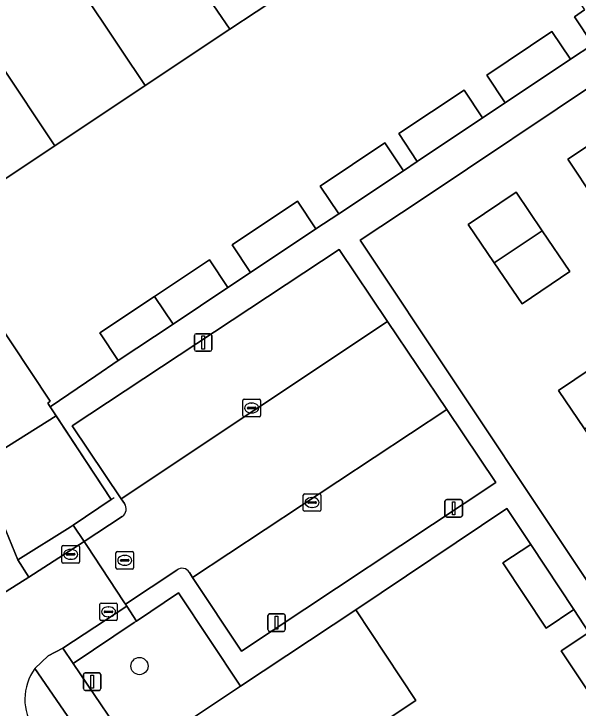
# Model space of a CAD drawing. Extents: x 158352 to 159489, y 383828 to 384603.
# Drawn here: x 158725.52 to 158757.64, y 384335.08 to 384374.6 of the extents above; entities that cross this region are included whole.
import ezdxf

# ---------------------------------------------------------------- set-up
doc = ezdxf.new("R2010")
doc.units = 0
for name, color, linetype in [('IMGEO_Boom', 7, 'Continuous'), ('IMGEO_Erf', 7, 'Continuous'), ('IMGEO_Groenvoorziening', 7, 'Continuous'), ('IMGEO_Hek', 7, 'Continuous'), ('IMGEO_Kolk', 7, 'Continuous'), ('IMGEO_Lichtmast', 7, 'Continuous'), ('IMGEO_Muur', 7, 'Continuous'), ('IMGEO_Pand', 7, 'Continuous'), ('IMGEO_Parkeervlak_open', 7, 'Continuous'), ('IMGEO_Rijbaan_lokaal_open', 7, 'Continuous'), ('IMGEO_Rioolput', 7, 'Continuous'), ('IMGEO_Voetpad_gesloten', 7, 'Continuous'), ('IMGEO_Voetpad_open', 7, 'Continuous')]:
    doc.layers.add(name, color=color, linetype=linetype)

msp = doc.modelspace()

# ---------------------------------------------------------------- linework, layer by layer
at = {"layer": 'IMGEO_Boom'}
msp.add_circle((158732.664, 384337.476), 0.489, dxfattribs=at)
at = {"layer": 'IMGEO_Erf'}
for points in [[(158742.306, 384376.714), (158737.806, 384373.72), (158732.988, 384370.513), (158727.843, 384367.089), (158720.967, 384362.517), (158727.592, 384352.549), (158727.446, 384352.432), (158727.575, 384352.237), (158730.179, 384353.993), (158731.459, 384354.86), (158730.405, 384356.441), (158733.526, 384358.521), (158736.647, 384360.602), (158737.701, 384359.021), (158738.996, 384359.881), (158737.942, 384361.462), (158741.657, 384363.937), (158742.711, 384362.356), (158744.007, 384363.216), (158742.954, 384364.797), (158746.643, 384367.255), (158747.696, 384365.674), (158748.481, 384366.203), (158747.429, 384367.785), (158751.148, 384370.26), (158752.201, 384368.678), (158753.487, 384369.532), (158752.432, 384371.112), (158756.146, 384373.592), (158757.201, 384372.012), (158758.483, 384372.862), (158757.425, 384374.44), (158757.998, 384374.824)], [(158759.016, 384370.924), (158748.765, 384364.047), (158745.221, 384361.719), (158756.206, 384345.242), (158763.113, 384334.884)], [(158758.593, 384364.018), (158757.051, 384366.326), (158760.534, 384368.651)], [(158759.144, 384334.64), (158756.675, 384338.335), (158758.255, 384339.391), (158757.396, 384340.69), (158755.811, 384339.642), (158753.357, 384343.35), (158754.941, 384344.399), (158753.588, 384346.445), (158744.975, 384340.685), (158748.402, 384335.525), (158746.317, 384334.13), (158746.477, 384333.891), (158746.627, 384333.666), (158749.65, 384329.141), (158749.797, 384328.921), (158749.988, 384328.636), (158752.651, 384324.65), (158752.799, 384324.429), (158755.986, 384319.66), (158756.125, 384319.452), (158759.321, 384314.671)]]:
    msp.add_lwpolyline(points, dxfattribs=at)
for points in [[(158754.451, 384358.088), (158752.861, 384360.428), (158751.381, 384362.606), (158754.102, 384364.455), (158755.597, 384362.255), (158757.172, 384359.937)], [(158759.597, 384348.641), (158758.007, 384350.981), (158756.527, 384353.159), (158759.248, 384355.008), (158760.743, 384352.808), (158762.318, 384350.49)]]:
    msp.add_lwpolyline(points, close=True, dxfattribs=at)
at = {"layer": 'IMGEO_Groenvoorziening'}
for points in [[(158721.602, 384353.545), (158723.502, 384348.951), (158727.919, 384351.717), (158727.575, 384352.237), (158727.446, 384352.432), (158727.592, 384352.549), (158720.967, 384362.517)], [(158726.674, 384333.888), (158726.901, 384333.551), (158729.058, 384330.442), (158729.213, 384330.219), (158730.838, 384331.32), (158726.711, 384337.334)]]:
    msp.add_lwpolyline(points, dxfattribs=at)
for points in [[(158727.919, 384351.717), (158723.502, 384348.951), (158725.745, 384343.528), (158728.727, 384345.389), (158728.901, 384345.506), (158731.062, 384346.956)], [(158733.746, 384333.234), (158735.061, 384334.1), (158738.413, 384336.326), (158734.896, 384341.645), (158732.501, 384340.041), (158732.368, 384339.952), (158728.888, 384337.629), (158732.447, 384332.379)]]:
    msp.add_lwpolyline(points, close=True, dxfattribs=at)
msp.add_arc((158729.114, 384335.585), 2.972, 143.9473, 214.8223, dxfattribs=at)
at = {"layer": 'IMGEO_Hek'}
for points in [[(158748.765, 384364.047), (158745.221, 384361.719), (158756.206, 384345.242)], [(158729.515, 384344.573), (158728.901, 384345.506)], [(158729.669, 384344.34), (158729.515, 384344.573)], [(158731.779, 384341.137), (158729.669, 384344.34)], [(158731.872, 384340.996), (158731.779, 384341.137)], [(158731.94, 384340.893), (158731.872, 384340.996)], [(158732.501, 384340.041), (158731.94, 384340.893)]]:
    msp.add_lwpolyline(points, dxfattribs=at)
at = {"layer": 'IMGEO_Kolk'}
for p, q in [((158738.627, 384352.663), (158739.479, 384352.663)), ((158738.552, 384351.737), (158738.552, 384352.589)), ((158739.04, 384352.443), (158739.065, 384352.443)), ((158739.553, 384352.589), (158739.553, 384351.737)), ((158738.811, 384352.157), (158738.811, 384352.169)), ((158739.249, 384352.12), (158738.851, 384352.12)), ((158738.854, 384352.206), (158739.252, 384352.206)), ((158739.063, 384351.883), (158739.038, 384351.883)), ((158739.295, 384352.169), (158739.295, 384352.157)), ((158739.479, 384351.663), (158738.627, 384351.663)), ((158741.993, 384346.36), (158741.993, 384347.212)), ((158742.068, 384347.286), (158742.92, 384347.286)), ((158742.994, 384347.212), (158742.994, 384346.36)), ((158742.252, 384346.78), (158742.252, 384346.792)), ((158742.69, 384346.743), (158742.292, 384346.743)), ((158742.295, 384346.829), (158742.693, 384346.829)), ((158742.481, 384347.066), (158742.506, 384347.066)), ((158742.736, 384346.792), (158742.736, 384346.78)), ((158742.504, 384346.506), (158742.479, 384346.506)), ((158742.92, 384346.286), (158742.068, 384346.286)), ((158728.324, 384344.333), (158729.176, 384344.333)), ((158728.249, 384343.407), (158728.249, 384344.259)), ((158728.737, 384344.113), (158728.762, 384344.113)), ((158729.25, 384344.259), (158729.25, 384343.407)), ((158728.508, 384343.827), (158728.508, 384343.839)), ((158728.946, 384343.79), (158728.548, 384343.79)), ((158728.551, 384343.876), (158728.949, 384343.876)), ((158728.76, 384343.553), (158728.735, 384343.553)), ((158728.992, 384343.839), (158728.992, 384343.827)), ((158729.176, 384343.333), (158728.324, 384343.333)), ((158730.404, 384340.14), (158730.404, 384340.992)), ((158730.479, 384341.066), (158731.331, 384341.066)), ((158730.892, 384340.846), (158730.917, 384340.846)), ((158731.405, 384340.992), (158731.405, 384340.14)), ((158730.663, 384340.56), (158730.663, 384340.572)), ((158731.101, 384340.523), (158730.703, 384340.523)), ((158730.706, 384340.609), (158731.104, 384340.609)), ((158731.147, 384340.572), (158731.147, 384340.56)), ((158731.331, 384340.066), (158730.479, 384340.066)), ((158730.915, 384340.286), (158730.89, 384340.286))]:
    msp.add_line(p, q, dxfattribs=at)
for points in [[(158738.627, 384352.663), (158739.479, 384352.663)], [(158738.552, 384351.737), (158738.552, 384352.589)], [(158739.553, 384352.589), (158739.553, 384351.737)], [(158739.479, 384351.663), (158738.627, 384351.663)], [(158741.993, 384346.36), (158741.993, 384347.212)], [(158742.068, 384347.286), (158742.92, 384347.286)], [(158742.994, 384347.212), (158742.994, 384346.36)], [(158742.92, 384346.286), (158742.068, 384346.286)], [(158728.324, 384344.333), (158729.176, 384344.333)], [(158728.249, 384343.407), (158728.249, 384344.259)], [(158729.25, 384344.259), (158729.25, 384343.407)], [(158729.176, 384343.333), (158728.324, 384343.333)], [(158730.404, 384340.14), (158730.404, 384340.992)], [(158730.479, 384341.066), (158731.331, 384341.066)], [(158731.405, 384340.992), (158731.405, 384340.14)], [(158731.331, 384340.066), (158730.479, 384340.066)]]:
    msp.add_lwpolyline(points, dxfattribs=at)
for centre, radius, start, end in [((158738.629, 384352.587), 0.0765, 91.552, 178.448), ((158738.629, 384352.587), 0.0765, 91.552, 178.448), ((158739.477, 384352.587), 0.0765, 1.552, 88.448), ((158739.477, 384352.587), 0.0765, 1.552, 88.448), ((158738.851, 384352.166), 0.0403, 85.8775, 175.7526), ((158738.848, 384352.156), 0.0366, 178.938, 274.7102), ((158739.252, 384352.163), 0.043, 264.8664, 352.4533), ((158739.256, 384352.168), 0.0386, 1.7309, 96.639), ((158738.629, 384351.739), 0.0765, 181.552, 268.448), ((158738.629, 384351.739), 0.0765, 181.552, 268.448), ((158739.477, 384351.739), 0.0765, 271.552, 358.448), ((158739.477, 384351.739), 0.0765, 271.552, 358.448), ((158742.07, 384347.21), 0.0765, 91.552, 178.448), ((158742.07, 384347.21), 0.0765, 91.552, 178.448), ((158742.918, 384347.21), 0.0765, 1.552, 88.448), ((158742.918, 384347.21), 0.0765, 1.552, 88.448), ((158742.292, 384346.789), 0.0403, 85.8775, 175.7526), ((158742.289, 384346.779), 0.0366, 178.938, 274.7102), ((158742.693, 384346.786), 0.043, 264.8664, 352.4533), ((158742.697, 384346.791), 0.0386, 1.7309, 96.639), ((158742.07, 384346.362), 0.0765, 181.552, 268.448), ((158742.07, 384346.362), 0.0765, 181.552, 268.448), ((158742.918, 384346.362), 0.0765, 271.552, 358.448), ((158742.918, 384346.362), 0.0765, 271.552, 358.448), ((158728.326, 384344.257), 0.0765, 91.552, 178.448), ((158728.326, 384344.257), 0.0765, 91.552, 178.448), ((158729.174, 384344.257), 0.0765, 1.552, 88.448), ((158729.174, 384344.257), 0.0765, 1.552, 88.448), ((158728.548, 384343.836), 0.0403, 85.8775, 175.7526), ((158728.545, 384343.826), 0.0366, 178.938, 274.7102), ((158728.949, 384343.833), 0.043, 264.8664, 352.4533), ((158728.953, 384343.838), 0.0386, 1.7309, 96.639), ((158728.326, 384343.409), 0.0765, 181.552, 268.448), ((158728.326, 384343.409), 0.0765, 181.552, 268.448), ((158729.174, 384343.409), 0.0765, 271.552, 358.448), ((158729.174, 384343.409), 0.0765, 271.552, 358.448), ((158730.481, 384340.99), 0.0765, 91.552, 178.448), ((158730.481, 384340.99), 0.0765, 91.552, 178.448), ((158731.329, 384340.99), 0.0765, 1.552, 88.448), ((158731.329, 384340.99), 0.0765, 1.552, 88.448), ((158730.703, 384340.569), 0.0403, 85.8775, 175.7526), ((158730.7, 384340.559), 0.0366, 178.938, 274.7102), ((158731.104, 384340.566), 0.043, 264.8664, 352.4533), ((158731.108, 384340.571), 0.0386, 1.7309, 96.639), ((158730.481, 384340.142), 0.0765, 181.552, 268.448), ((158730.481, 384340.142), 0.0765, 181.552, 268.448), ((158731.329, 384340.142), 0.0765, 271.552, 358.448), ((158731.329, 384340.142), 0.0765, 271.552, 358.448)]:
    msp.add_arc(centre, radius, start, end, dxfattribs=at)
for centre, major_axis, ratio, start_param, end_param in [((158739.039, 384352.163), (-0.387, 0.002), 0.722429, 4.712389, 7.853982), ((158739.064, 384352.163), (-0.39, 0.002), 0.717154, 1.570796, 4.712389), ((158742.48, 384346.786), (-0.387, 0.002), 0.722429, 4.712389, 7.853982), ((158742.505, 384346.786), (-0.39, 0.002), 0.717154, 1.570796, 4.712389), ((158728.736, 384343.833), (-0.387, 0.002), 0.722429, 4.712389, 7.853982), ((158728.761, 384343.833), (-0.39, 0.002), 0.717154, 1.570796, 4.712389), ((158730.891, 384340.566), (-0.387, 0.002), 0.722429, 4.712389, 7.853982), ((158730.916, 384340.566), (-0.39, 0.002), 0.717154, 1.570796, 4.712389)]:
    msp.add_ellipse(centre, major_axis=major_axis, ratio=ratio, start_param=start_param, end_param=end_param, dxfattribs=at)
at = {"layer": 'IMGEO_Lichtmast'}
for p, q in [((158735.793, 384355.492), (158735.793, 384356.292)), ((158735.793, 384356.292), (158735.793, 384355.492)), ((158735.893, 384356.392), (158736.683, 384356.392)), ((158736.683, 384356.392), (158735.893, 384356.392)), ((158736.783, 384356.292), (158736.783, 384355.492)), ((158736.783, 384355.492), (158736.783, 384356.292)), ((158736.683, 384355.392), (158735.893, 384355.392)), ((158735.893, 384355.392), (158736.683, 384355.392)), ((158750.057, 384346.056), (158750.057, 384346.856)), ((158750.057, 384346.856), (158750.057, 384346.056)), ((158750.157, 384346.956), (158750.947, 384346.956)), ((158750.947, 384346.956), (158750.157, 384346.956)), ((158751.047, 384346.856), (158751.047, 384346.056)), ((158751.047, 384346.056), (158751.047, 384346.856)), ((158750.947, 384345.956), (158750.157, 384345.956)), ((158750.157, 384345.956), (158750.947, 384345.956)), ((158740.078, 384340.449), (158740.868, 384340.449)), ((158740.868, 384340.449), (158740.078, 384340.449)), ((158739.978, 384339.549), (158739.978, 384340.349)), ((158739.978, 384340.349), (158739.978, 384339.549)), ((158740.968, 384340.349), (158740.968, 384339.549)), ((158740.968, 384339.549), (158740.968, 384340.349)), ((158740.868, 384339.449), (158740.078, 384339.449)), ((158740.078, 384339.449), (158740.868, 384339.449)), ((158729.474, 384336.192), (158729.474, 384336.992)), ((158729.474, 384336.992), (158729.474, 384336.192)), ((158729.574, 384337.092), (158730.364, 384337.092)), ((158730.364, 384337.092), (158729.574, 384337.092)), ((158730.464, 384336.992), (158730.464, 384336.192)), ((158730.464, 384336.192), (158730.464, 384336.992)), ((158730.364, 384336.092), (158729.574, 384336.092)), ((158729.574, 384336.092), (158730.364, 384336.092))]:
    msp.add_line(p, q, dxfattribs=at)
for points in [[(158736.213, 384356.267), (158736.363, 384356.267), (158736.363, 384355.517), (158736.213, 384355.517), (158736.213, 384356.267)], [(158750.477, 384346.831), (158750.627, 384346.831), (158750.627, 384346.081), (158750.477, 384346.081), (158750.477, 384346.831)], [(158740.398, 384340.324), (158740.548, 384340.324), (158740.548, 384339.574), (158740.398, 384339.574), (158740.398, 384340.324)], [(158729.894, 384336.967), (158730.044, 384336.967), (158730.044, 384336.217), (158729.894, 384336.217), (158729.894, 384336.967)]]:
    msp.add_lwpolyline(points, dxfattribs=at)
for centre, start, end in [((158735.893, 384356.292), 90, 180), ((158735.893, 384356.292), 90, 180), ((158736.683, 384356.292), 0, 90), ((158736.683, 384356.292), 360, 90), ((158735.893, 384355.492), 180, 270), ((158735.893, 384355.492), 180, 270), ((158736.683, 384355.492), 270, 0), ((158736.683, 384355.492), 270, 0), ((158750.157, 384346.856), 90, 180), ((158750.157, 384346.856), 90, 180), ((158750.947, 384346.856), 0, 90), ((158750.947, 384346.856), 360, 90), ((158750.157, 384346.056), 180, 270), ((158750.157, 384346.056), 180, 270), ((158750.947, 384346.056), 270, 0), ((158750.947, 384346.056), 270, 0), ((158740.078, 384340.349), 90, 180), ((158740.078, 384340.349), 90, 180), ((158740.868, 384340.349), 0, 90), ((158740.868, 384340.349), 360, 90), ((158740.078, 384339.549), 180, 270), ((158740.078, 384339.549), 180, 270), ((158740.868, 384339.549), 270, 0), ((158740.868, 384339.549), 270, 0), ((158729.574, 384336.992), 90, 180), ((158729.574, 384336.992), 90, 180), ((158730.364, 384336.992), 0, 90), ((158730.364, 384336.992), 360, 90), ((158729.574, 384336.192), 180, 270), ((158729.574, 384336.192), 180, 270), ((158730.364, 384336.192), 270, 0), ((158730.364, 384336.192), 270, 0)]:
    msp.add_arc(centre, 0.1, start, end, dxfattribs=at)
at = {"layer": 'IMGEO_Muur'}
for points in [[(158727.575, 384352.237), (158727.446, 384352.432), (158727.592, 384352.549), (158720.967, 384362.517)], [(158727.575, 384352.237), (158730.179, 384353.993)], [(158731.062, 384346.956), (158727.575, 384352.237)], [(158731.062, 384346.956), (158728.901, 384345.506)], [(158731.062, 384346.956), (158731.231, 384347.069)], [(158728.901, 384345.506), (158728.727, 384345.389)], [(158738.413, 384336.326), (158734.896, 384341.645), (158732.501, 384340.041)], [(158732.501, 384340.041), (158732.368, 384339.952)]]:
    msp.add_lwpolyline(points, dxfattribs=at)
at = {"layer": 'IMGEO_Pand'}
for points in [[(158736.022, 384386.13), (158731.523, 384383.135), (158736.414, 384375.806), (158737.806, 384373.72), (158742.306, 384376.714), (158740.91, 384378.806)], [(158731.523, 384383.135), (158726.714, 384379.933), (158731.6, 384372.593), (158732.988, 384370.513), (158737.806, 384373.72), (158736.414, 384375.806)], [(158731.6, 384372.593), (158726.714, 384379.933), (158721.573, 384376.51), (158727.843, 384367.089), (158732.988, 384370.513)], [(158758.483, 384372.862), (158764.201, 384376.698), (158762.145, 384379.758), (158756.989, 384376.327), (158757.998, 384374.824), (158757.425, 384374.44)], [(158721.573, 384376.51), (158716.368, 384373.045), (158718.813, 384369.388), (158717.126, 384368.26), (158719.749, 384364.339), (158720.967, 384362.517), (158727.843, 384367.089)], [(158768.12, 384370.429), (158768.421, 384370.629), (158765.29, 384375.317), (158758.922, 384371.064), (158759.016, 384370.924), (158759.083, 384370.824), (158760.534, 384368.651), (158757.051, 384366.326), (158758.593, 384364.018)], [(158753.487, 384369.532), (158757.201, 384372.012), (158756.146, 384373.592), (158752.432, 384371.112)], [(158752.201, 384368.678), (158751.148, 384370.26), (158747.429, 384367.785), (158748.481, 384366.203)], [(158744.007, 384363.216), (158747.696, 384365.674), (158746.643, 384367.255), (158742.954, 384364.797)], [(158752.861, 384360.428), (158755.597, 384362.255), (158754.102, 384364.455), (158751.381, 384362.606)], [(158742.711, 384362.356), (158741.657, 384363.937), (158737.942, 384361.462), (158738.996, 384359.881)], [(158752.861, 384360.428), (158754.451, 384358.088), (158757.172, 384359.937), (158755.597, 384362.255)], [(158733.526, 384358.521), (158734.58, 384356.94), (158737.701, 384359.021), (158736.647, 384360.602)], [(158733.526, 384358.521), (158730.405, 384356.441), (158731.459, 384354.86), (158734.58, 384356.94)], [(158760.743, 384352.808), (158759.248, 384355.008), (158756.527, 384353.159), (158758.007, 384350.981)], [(158754.941, 384344.399), (158753.357, 384343.35), (158755.811, 384339.642), (158757.396, 384340.69)], [(158744.975, 384340.685), (158738.413, 384336.326), (158735.061, 384334.1), (158738.519, 384328.914), (158746.317, 384334.13), (158748.402, 384335.525)], [(158758.255, 384339.391), (158756.675, 384338.335), (158759.144, 384334.64), (158760.724, 384335.696)]]:
    msp.add_lwpolyline(points, close=True, dxfattribs=at)
at = {"layer": 'IMGEO_Parkeervlak_open'}
for points in [[(158731.631, 384346.992), (158746.789, 384357.096), (158744.034, 384361.191), (158728.838, 384351.146)], [(158750.161, 384352.085), (158735.694, 384342.523), (158738.477, 384338.328), (158752.962, 384347.923)]]:
    msp.add_lwpolyline(points, close=True, dxfattribs=at)
at = {"layer": 'IMGEO_Rijbaan_lokaal_open'}
for points in [[(158735.506, 384342.806), (158735.694, 384342.523), (158750.161, 384352.085), (158746.789, 384357.096), (158731.631, 384346.992), (158731.813, 384346.722)], [(158731.691, 384345.995), (158729.515, 384344.573), (158729.669, 384344.34), (158731.779, 384341.137), (158731.872, 384340.996), (158734.792, 384342.944)], [(158726.711, 384337.334), (158727.478, 384338.067), (158728.305, 384338.489), (158731.94, 384340.893), (158731.872, 384340.996), (158731.779, 384341.137), (158729.669, 384344.34), (158729.515, 384344.573), (158726.374, 384342.546), (158725.076, 384341.719), (158724.469, 384341.47)]]:
    msp.add_lwpolyline(points, dxfattribs=at)
for centre, radius, start, end in [((158731.4, 384346.418), 0.513, 304.568, 36.3796), ((158735.088, 384342.56), 0.485, 30.5179, 127.6039), ((158729.114, 384335.585), 2.972, 143.9473, 214.8223)]:
    msp.add_arc(centre, radius, start, end, dxfattribs=at)
at = {"layer": 'IMGEO_Rioolput'}
for p, q in [((158731.402, 384343.994), (158732.254, 384343.994)), ((158731.327, 384343.068), (158731.327, 384343.92)), ((158731.629, 384343.537), (158732.027, 384343.537)), ((158731.815, 384343.774), (158731.84, 384343.774)), ((158732.328, 384343.92), (158732.328, 384343.068)), ((158731.586, 384343.488), (158731.586, 384343.5)), ((158732.024, 384343.451), (158731.626, 384343.451)), ((158731.838, 384343.214), (158731.813, 384343.214)), ((158732.07, 384343.5), (158732.07, 384343.488)), ((158732.254, 384342.994), (158731.402, 384342.994))]:
    msp.add_line(p, q, dxfattribs=at)
for points in [[(158731.402, 384343.994), (158732.254, 384343.994)], [(158731.327, 384343.068), (158731.327, 384343.92)], [(158732.328, 384343.92), (158732.328, 384343.068)], [(158732.254, 384342.994), (158731.402, 384342.994)]]:
    msp.add_lwpolyline(points, dxfattribs=at)
for centre, radius, start, end in [((158731.404, 384343.918), 0.0765, 91.552, 178.448), ((158731.404, 384343.918), 0.0765, 91.552, 178.448), ((158732.252, 384343.918), 0.0765, 1.552, 88.448), ((158732.252, 384343.918), 0.0765, 1.552, 88.448), ((158731.626, 384343.497), 0.0403, 85.8775, 175.7526), ((158732.031, 384343.499), 0.0386, 1.7309, 96.639), ((158731.623, 384343.487), 0.0366, 178.938, 274.7102), ((158732.027, 384343.494), 0.043, 264.8664, 352.4533), ((158731.404, 384343.07), 0.0765, 181.552, 268.448), ((158731.404, 384343.07), 0.0765, 181.552, 268.448), ((158732.252, 384343.07), 0.0765, 271.552, 358.448), ((158732.252, 384343.07), 0.0765, 271.552, 358.448)]:
    msp.add_arc(centre, radius, start, end, dxfattribs=at)
for centre, major_axis, ratio, start_param, end_param in [((158731.814, 384343.494), (-0.387, 0.002), 0.722429, 4.712389, 7.853982), ((158731.839, 384343.494), (-0.39, 0.002), 0.717154, 1.570796, 4.712389)]:
    msp.add_ellipse(centre, major_axis=major_axis, ratio=ratio, start_param=start_param, end_param=end_param, dxfattribs=at)
at = {"layer": 'IMGEO_Voetpad_gesloten'}
msp.add_lwpolyline([(158719.789, 384352.617), (158724.469, 384341.47), (158725.076, 384341.719), (158726.374, 384342.546), (158725.745, 384343.528), (158723.502, 384348.951), (158721.602, 384353.545)], dxfattribs=at)
msp.add_lwpolyline([(158730.838, 384331.32), (158732.447, 384332.379), (158728.888, 384337.629), (158728.305, 384338.489), (158727.478, 384338.067), (158726.711, 384337.334)], close=True, dxfattribs=at)
at = {"layer": 'IMGEO_Voetpad_open'}
for points in [[(158758.483, 384372.862), (158757.201, 384372.012), (158753.487, 384369.532), (158752.201, 384368.678), (158748.481, 384366.203), (158747.696, 384365.674), (158744.007, 384363.216), (158742.711, 384362.356), (158738.996, 384359.881), (158737.701, 384359.021), (158734.58, 384356.94), (158731.459, 384354.86), (158730.179, 384353.993), (158727.575, 384352.237), (158727.919, 384351.717), (158731.062, 384346.956), (158728.901, 384345.506), (158729.515, 384344.573), (158731.691, 384345.995)], [(158763.113, 384334.884), (158756.206, 384345.242), (158745.221, 384361.719), (158748.765, 384364.047), (158759.016, 384370.924)], [(158731.813, 384346.722), (158731.631, 384346.992), (158728.838, 384351.146), (158744.034, 384361.191), (158746.789, 384357.096), (158750.161, 384352.085), (158752.962, 384347.923), (158738.477, 384338.328), (158735.694, 384342.523), (158735.506, 384342.806)], [(158734.792, 384342.944), (158731.872, 384340.996), (158731.94, 384340.893), (158732.501, 384340.041), (158734.896, 384341.645), (158738.413, 384336.326), (158744.975, 384340.685), (158753.588, 384346.445), (158754.941, 384344.399), (158757.396, 384340.69), (158758.255, 384339.391)]]:
    msp.add_lwpolyline(points, dxfattribs=at)
for points in [[(158729.515, 384344.573), (158728.901, 384345.506), (158728.727, 384345.389), (158725.745, 384343.528), (158726.374, 384342.546)], [(158731.94, 384340.893), (158728.305, 384338.489), (158728.888, 384337.629), (158732.368, 384339.952), (158732.501, 384340.041)]]:
    msp.add_lwpolyline(points, close=True, dxfattribs=at)
for centre, radius, start, end in [((158731.4, 384346.418), 0.513, 304.568, 36.3796), ((158735.088, 384342.56), 0.485, 30.5179, 127.6039)]:
    msp.add_arc(centre, radius, start, end, dxfattribs=at)

doc.saveas('drawing.dxf')
